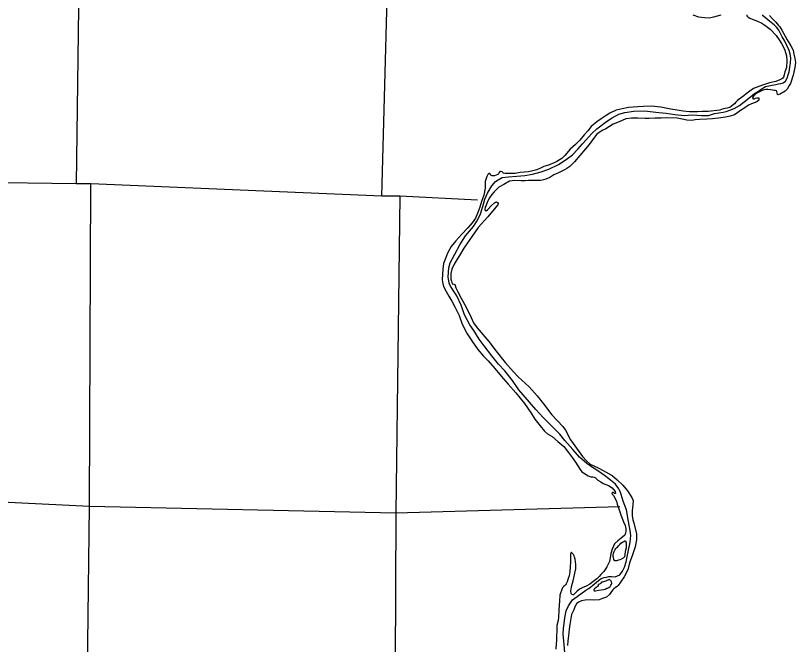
# Model space of a CAD drawing. Extents: x 369523 to 838377, y 495025 to 936819.
# Drawn here: x 626058 to 639457, y 689027 to 699823 of the extents above; entities that cross this region are included whole.
import ezdxf

# ---------------------------------------------------------------- set-up
doc = ezdxf.new("R2010")
doc.units = 0
for name, color, linetype in [('Level 10', 7, 'Continuous'), ('Level 15', 7, 'Continuous'), ('Level 22', 7, 'Continuous'), ('Level 6', 7, 'Continuous')]:
    doc.layers.add(name, color=color, linetype=linetype)

msp = doc.modelspace()

# ---------------------------------------------------------------- linework, layer by layer
at = {"layer": 'Level 10'}
for points in [[(638806, 699727), (638882, 699693), (638931, 699662), (639025, 699592), (639127, 699484), (639181, 699407), (639218, 699346), (639253, 699279), (639275, 699229), (639305, 699134), (639311, 699044), (639305, 698933), (639275, 698857), (639262, 698804), (639255, 698764), (639244, 698748), (639224, 698739), (639188, 698722), (639123, 698691), (639012, 698668), (638908, 698636), (638827, 698608), (638740, 698572), (638673, 698525), (638610, 698481), (638571, 698444), (638488, 698388), (638459, 698360), (638432, 698337), (638410, 698311), (638389, 698292), (638357, 698267), (638328, 698247), (638282, 698232), (638214, 698220), (638159, 698197), (637956, 698178), (637856, 698176), (637774, 698170), (637640, 698173), (637530, 698181), (637424, 698198), (637317, 698218), (637143, 698254), (636977, 698268), (636845, 698261), (636749, 698257), (636587, 698248), (636478, 698223), (636379, 698197), (636266, 698148), (636187, 698099), (636120, 698051), (636047, 697999), (635945, 697917), (635893, 697844), (635829, 697776), (635751, 697682), (635679, 697611), (635589, 697530), (635495, 697424), (635444, 697367), (635358, 697321), (635322, 697300), (635215, 697254), (635136, 697232), (635090, 697207), (635017, 697175), (634948, 697158), (634870, 697142), (634794, 697134), (634729, 697127), (634643, 697111), (634609, 697110), (634535, 697114), (634471, 697111), (634441, 697118), (634437, 697122), (634416, 697142), (634390, 697149), (634378, 697147), (634367, 697127), (634361, 697114), (634342, 697094), (634286, 697073), (634266, 697070), (634248, 697074), (634226, 697083), (634218, 697093), (634207, 697111), (634191, 697113), (634182, 697104), (634170, 697094), (634153, 697058), (634128, 696977), (634127, 696863), (634102, 696740), (634062, 696631), (634035, 696536), (634003, 696442), (633959, 696346)], [(637696, 699835), (637791, 699803), (637893, 699791), (637977, 699783), (638057, 699801), (638180, 699837)], [(638623, 699837), (638622, 699817), (638644, 699796), (638673, 699780), (638713, 699763), (638806, 699727)], [(639013, 699826), (639060, 699771), (639120, 699712), (639165, 699655), (639188, 699628), (639225, 699576), (639252, 699521), (639279, 699469), (639318, 699408), (639381, 699304), (639416, 699228), (639430, 699160), (639450, 699089), (639457, 699019), (639447, 698931), (639420, 698800), (639373, 698659), (639348, 698624), (639316, 698559)], [(639316, 698559), (639282, 698528), (639251, 698506), (639219, 698489), (639196, 698476), (639172, 698466), (639158, 698463), (639150, 698471), (639143, 698489), (639141, 698499), (639139, 698521), (639135, 698531), (639110, 698535), (639094, 698538), (639034, 698551), (638982, 698554), (638950, 698557), (638916, 698548), (638875, 698533), (638829, 698510), (638792, 698489), (638766, 698467), (638735, 698440), (638725, 698422), (638722, 698416), (638724, 698400), (638730, 698394), (638748, 698396), (638770, 698407), (638796, 698411), (638810, 698414), (638826, 698410), (638830, 698394), (638830, 698370), (638797, 698343), (638750, 698326), (638700, 698309), (638653, 698284), (638586, 698240), (638515, 698193), (638468, 698160), (638410, 698122), (638339, 698095), (638254, 698077), (638134, 698060), (638034, 698050), (637933, 698044), (637811, 698041), (637733, 698033), (637677, 698024), (637593, 698030), (637511, 698046), (637425, 698062), (637247, 698066), (637153, 698062), (637041, 698060), (636943, 698055), (636875, 698058), (636749, 698063), (636643, 698065), (636546, 698051), (636427, 698000), (636326, 697957), (636198, 697881), (636137, 697851), (636046, 697787), (635986, 697714), (635912, 697612), (635848, 697534), (635755, 697422), (635661, 697314), (635579, 697232), (635530, 697199), (635489, 697176), (635384, 697125), (635305, 697088), (635236, 697046), (635167, 697014), (635129, 697001), (635079, 696992), (634969, 696992), (634873, 696990), (634812, 696984), (634744, 696985), (634634, 696994), (634544, 696980), (634447, 696926), (634359, 696876), (634282, 696800), (634239, 696751), (634199, 696694), (634170, 696644), (634147, 696587), (634136, 696553), (634127, 696532), (634123, 696502), (634128, 696482), (634144, 696473), (634166, 696489), (634238, 696561), (634285, 696610)], [(634285, 696610), (634302, 696622), (634322, 696625), (634340, 696615), (634347, 696599), (634343, 696575), (634250, 696467), (634174, 696371), (634009, 696183), (633757, 695829), (633688, 695702), (633645, 695639), (633593, 695553), (633553, 695468), (633535, 695394), (633534, 695334), (633535, 695296), (633546, 695262), (633552, 695238), (633561, 695220), (633587, 695215), (633607, 695209), (633613, 695191), (633622, 695151), (633654, 695080), (633716, 694973), (633806, 694807), (633884, 694639), (633928, 694551), (633990, 694461), (634187, 694225), (634318, 694060), (634469, 693865), (634612, 693708), (634694, 693619), (634884, 693447), (635021, 693296), (635128, 693159), (635274, 692970), (635459, 692769), (635506, 692704), (635594, 692542), (635637, 692477), (635695, 692398), (635740, 692333), (635798, 692256), (635870, 692178), (635929, 692123), (635996, 692093), (636080, 692054), (636206, 691987), (636309, 691925), (636395, 691855), (636493, 691759), (636571, 691665), (636645, 691552), (636668, 691495), (636664, 691423), (636654, 691320), (636654, 691240), (636666, 691164), (636679, 691115), (636729, 690923), (636728, 690823), (636706, 690705), (636650, 690545), (636607, 690428), (636576, 690307), (636516, 690190), (636454, 690094), (636410, 690041), (636392, 690021), (636367, 690006), (636339, 689984), (636322, 689965), (636300, 689933), (636265, 689884), (636212, 689838), (636143, 689813), (636088, 689790), (635984, 689789), (635928, 689790), (635844, 689784), (635784, 689777), (635733, 689750), (635696, 689721), (635667, 689674), (635652, 689622), (635612, 689543), (635582, 689370), (635572, 689287), (635560, 689177), (635546, 689087), (635544, 689010)], [(633959, 696346), (633901, 696263), (633827, 696179), (633725, 696073), (633620, 695958), (633540, 695858), (633479, 695745), (633443, 695652), (633411, 695567), (633401, 695469), (633391, 695385), (633390, 695286), (633399, 695220), (633418, 695161), (633458, 695086), (633502, 695007), (633556, 694918), (633608, 694821), (633677, 694676), (633734, 694527), (633820, 694359), (633909, 694221), (634000, 694092), (634095, 693974), (634176, 693896), (634291, 693767), (634400, 693631), (634521, 693495), (634652, 693348), (634804, 693163), (634916, 692996), (634982, 692893), (635069, 692781), (635145, 692688), (635196, 692641), (635275, 692595), (635373, 692513), (635476, 692427), (635594, 692276), (635680, 692154), (635757, 692031), (635788, 691992), (635818, 691970), (635896, 691922), (635942, 691907), (635974, 691904), (636002, 691898), (636024, 691889), (636061, 691848), (636112, 691819), (636156, 691790), (636243, 691758), (636308, 691717), (636361, 691652), (636366, 691620), (636350, 691618), (636330, 691637), (636314, 691637), (636304, 691621), (636306, 691609), (636333, 691581), (636385, 691488), (636396, 691437), (636416, 691371), (636465, 691232), (636503, 691133), (636530, 691067), (636542, 691011), (636542, 690971), (636537, 690935), (636524, 690903), (636461, 690849), (636404, 690808), (636350, 690751), (636306, 690660), (636287, 690589), (636282, 690547), (636264, 690452), (636217, 690361), (636199, 690333), (636163, 690276), (636116, 690225), (636087, 690192), (636043, 690155), (635979, 690104), (635926, 690064), (635864, 690029), (635791, 689997), (635750, 689974), (635701, 689933), (635673, 689909), (635658, 689890), (635642, 689880), (635630, 689878), (635618, 689883), (635610, 689891), (635604, 689903), (635601, 689945), (635613, 690037), (635639, 690118), (635652, 690168)], [(636393, 690686), (636418, 690720), (636442, 690745), (636455, 690763), (636489, 690784), (636510, 690796), (636526, 690805), (636540, 690803), (636545, 690789), (636551, 690769), (636550, 690743), (636552, 690711), (636549, 690677), (636540, 690647)], [(635652, 690168), (635670, 690249), (635684, 690323), (635686, 690401), (635681, 690443), (635672, 690493), (635663, 690525), (635655, 690549), (635642, 690571), (635624, 690592), (635616, 690600), (635610, 690604), (635604, 690604), (635596, 690594), (635592, 690582), (635593, 690548), (635595, 690441), (635589, 690361), (635579, 690271), (635569, 690207), (635554, 690156), (635535, 690102), (635516, 690067), (635504, 690049), (635487, 690035), (635475, 690022), (635465, 690012), (635456, 689998), (635450, 689988), (635412, 689875), (635403, 689772), (635400, 689706), (635392, 689610), (635385, 689496), (635378, 689439), (635360, 689351), (635358, 689275), (635353, 689150), (635352, 689086), (635347, 689040), (635342, 688946)], [(636540, 690647), (636525, 690580), (636526, 690568), (636518, 690530), (636495, 690506), (636477, 690495), (636471, 690491), (636438, 690480), (636420, 690474), (636400, 690467), (636386, 690463), (636356, 690463), (636350, 690466), (636350, 690468), (636338, 690486), (636333, 690518), (636323, 690538), (636326, 690554), (636331, 690594), (636343, 690624), (636362, 690657), (636371, 690671), (636418, 690720)], [(636158, 689971), (636191, 689978), (636215, 689991), (636231, 689993), (636253, 690002), (636276, 690024), (636288, 690044), (636299, 690059), (636303, 690079), (636300, 690101), (636290, 690113), (636284, 690118), (636274, 690128), (636270, 690134), (636260, 690140), (636246, 690136), (636232, 690129), (636218, 690125), (636204, 690117), (636198, 690115), (636176, 690106), (636157, 690104), (636141, 690097), (636127, 690093), (636115, 690079), (636101, 690068), (636091, 690064), (636070, 690054)], [(636070, 690054), (636070, 690038), (636054, 690023), (636047, 690013), (636033, 690005), (636005, 689982), (635992, 689968), (635992, 689960), (636000, 689944), (636020, 689944), (636074, 689958), (636118, 689963), (636158, 689971)]]:
    msp.add_lwpolyline(points, dxfattribs=at)
at = {"layer": 'Level 15'}
msp.add_lwpolyline([(633994, 696652), (632662, 696723), (632351, 696722), (627350, 696933), (627098, 696937), (622057, 697006), (621819, 697033), (616793, 697083), (616479, 697088), (611168, 697235)], dxfattribs=at)
at = {"layer": 'Level 22'}
for points in [[(627255, 708848), (627195, 707379), (627169, 702126), (627098, 696937)], [(632351, 696722), (632495, 702031), (632600, 705597)], [(627265, 686234), (627326, 691401), (627350, 696933)], [(632662, 696723), (632593, 691285), (632568, 686086)], [(611209, 691867), (616680, 691642), (621981, 691664), (627326, 691401), (632593, 691285), (636441, 691396)]]:
    msp.add_lwpolyline(points, dxfattribs=at)
at = {"layer": 'Level 6'}
for points in [[(637386, 698128), (637544, 698108), (637683, 698117), (637841, 698111), (637965, 698111), (638067, 698145), (638218, 698165), (638268, 698178), (638333, 698201), (638403, 698230), (638496, 698282), (638579, 698345), (638683, 698431), (638756, 698486), (638804, 698517), (638867, 698562), (638944, 698605), (639056, 698631), (639123, 698642), (639167, 698649), (639207, 698656), (639249, 698668), (639288, 698699), (639317, 698747), (639334, 698804), (639349, 698858), (639360, 698938), (639371, 699007), (639380, 699097), (639367, 699163), (639348, 699227), (639310, 699308), (639273, 699384), (639232, 699461), (639170, 699574), (639135, 699626), (639091, 699665), (639016, 699720), (638947, 699781), (638886, 699832)], [(635514, 688700), (635465, 689210), (635472, 689296), (635495, 689481), (635519, 689606), (635561, 689692), (635627, 689794), (635706, 689847), (635854, 689961), (635910, 689988), (636005, 690068), (636074, 690123), (636119, 690156), (636171, 690175), (636212, 690183), (636254, 690194), (636300, 690193), (636362, 690188), (636438, 690219), (636484, 690282), (636519, 690354), (636550, 690447), (636581, 690614), (636616, 690780), (636628, 690895), (636617, 690985), (636591, 691137), (636553, 691340), (636495, 691485), (636463, 691599), (636447, 691653), (636424, 691697), (636367, 691780), (636253, 691870), (636177, 691929), (636061, 692009), (635971, 692066), (635874, 692134), (635750, 692239), (635630, 692371), (635496, 692529), (635408, 692638), (635329, 692716), (635232, 692813), (635124, 692923), (634998, 693058), (634707, 693397), (634598, 693558), (634466, 693722), (634354, 693838), (634240, 693983), (634110, 694155), (634024, 694268), (633930, 694418), (633862, 694515), (633769, 694684), (633713, 694853), (633638, 695012), (633591, 695082), (633528, 695175), (633505, 695230), (633493, 695338), (633501, 695491), (633525, 695581), (633603, 695727), (633692, 695890), (633790, 696042), (633925, 696204), (633985, 696293), (634042, 696404), (634089, 696545), (634102, 696608), (634121, 696674), (634167, 696777), (634241, 696900), (634306, 696975), (634350, 697004), (634417, 697041), (634527, 697057), (634668, 697065), (634806, 697077), (634939, 697102), (635090, 697140), (635220, 697186), (635388, 697269), (635519, 697351), (635625, 697435), (635719, 697531), (635800, 697622), (635906, 697744), (635959, 697801), (636045, 697882), (636209, 698003), (636306, 698069), (636423, 698131), (636524, 698162), (636680, 698185), (636867, 698186), (637108, 698162), (637236, 698148), (637386, 698128)]]:
    msp.add_lwpolyline(points, dxfattribs=at)

doc.saveas('drawing.dxf')
